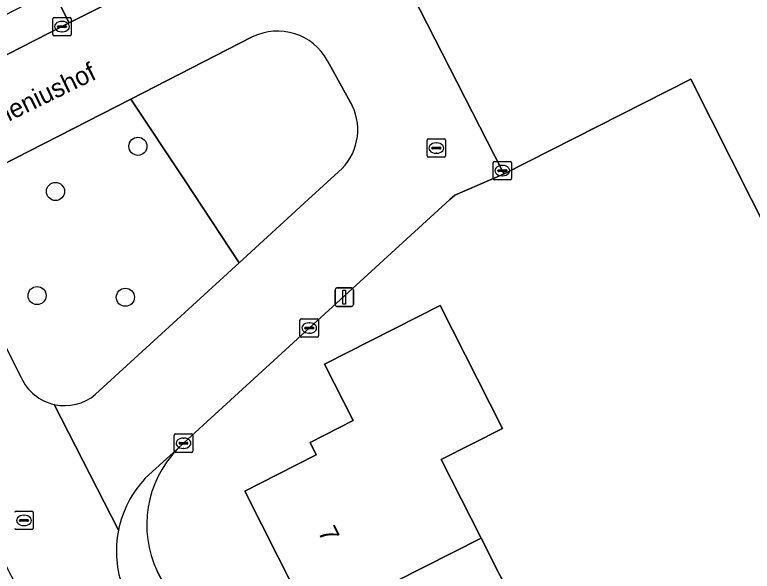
# Model space of a CAD drawing. Extents: x 162722 to 165104, y 384719 to 386284.
# Drawn here: x 163765.77 to 163805.66, y 384979.9 to 385010 of the extents above; entities that cross this region are included whole.
import ezdxf

# ---------------------------------------------------------------- set-up
doc = ezdxf.new("R2010")
doc.units = 0
for name, color, linetype in [('IMGEO_Boom', 7, 'Continuous'), ('IMGEO_Erf', 7, 'Continuous'), ('IMGEO_Groenvoorziening', 7, 'Continuous'), ('IMGEO_Kolk', 7, 'Continuous'), ('IMGEO_Lichtmast', 7, 'Continuous'), ('IMGEO_Openbare_ruimte_label', 7, 'Continuous'), ('IMGEO_Pand', 7, 'Continuous'), ('IMGEO_Pand_nummerreeks', 7, 'Continuous'), ('IMGEO_Rijbaan_lokaal_open', 7, 'Continuous'), ('IMGEO_Rioolput', 7, 'Continuous'), ('IMGEO_Voetpad_open', 7, 'Continuous')]:
    doc.layers.add(name, color=color, linetype=linetype)

msp = doc.modelspace()

# ---------------------------------------------------------------- linework, layer by layer
at = {"layer": 'IMGEO_Boom'}
for centre in [(163772.433, 385002.884), (163767.978, 385000.44), (163766.981, 384994.813), (163771.756, 384994.718)]:
    msp.add_circle(centre, 0.489, dxfattribs=at)
at = {"layer": 'IMGEO_Erf'}
for points in [[(163834.666, 384918.562), (163844.43, 384923.507), (163837.132, 384937.732), (163821.324, 384968.955), (163823.424, 384970.076), (163818.047, 384980.633), (163815.938, 384979.592), (163810.019, 384991.283), (163805.625, 385000), (163802.343, 385006.509), (163792.25, 385001.396), (163789.58, 385000.245), (163789.311, 385000), (163781.701, 384993.056), (163774.901, 384986.825), (163774.567, 384986.495)], [(163773.478, 384979.9), (163782.291, 384962.358), (163782.404, 384962.416), (163802.16, 384972.581), (163804.226, 384968.418), (163784.518, 384958.283), (163775.869, 384953.781), (163770.816, 384948.556), (163767.966, 384945.654), (163759.567, 384936.98), (163755.864, 384933.157), (163744.141, 384921.063)]]:
    msp.add_lwpolyline(points, dxfattribs=at)
msp.add_lwpolyline([(163778.211, 384984.231), (163779.987, 384985.131), (163782.084, 384986.194), (163781.744, 384986.866), (163784.074, 384988.047), (163782.526, 384991.103), (163788.786, 384994.276), (163792.159, 384987.62), (163788.838, 384985.937), (163790.99, 384981.69), (163792.978, 384977.766), (163795.488, 384979.037), (163797.512, 384975.044), (163789.712, 384971.091), (163789.336, 384971.835), (163785.483, 384969.882), (163781.848, 384977.055)], close=True, dxfattribs=at)
msp.add_arc((163778.756, 384982.416), 5.847, 135.7588, 205.4884, dxfattribs=at)
at = {"layer": 'IMGEO_Groenvoorziening'}
for points in [[(163810.006, 385008.789), (163804.532, 385019.055), (163803.653, 385020.249), (163800.305, 385018.786), (163787.306, 385012.139), (163786.877, 385011.884), (163792.143, 385001.568), (163792.25, 385001.396), (163802.343, 385006.509), (163805.625, 385000), (163810.019, 384991.283)], [(163778.621, 385008.796), (163772.045, 385005.433), (163774.947, 385001.063), (163777.917, 384996.589), (163781.644, 385000), (163783.288, 385001.505)], [(163784.021, 385005.088), (163782.692, 385007.51)], [(163774.947, 385001.063), (163772.045, 385005.433), (163763.439, 385001.032)], [(163770.14, 384989.47), (163777.917, 384996.589), (163774.947, 385001.063)], [(163762.509, 384997.523), (163764.463, 384993.662), (163766.126, 384990.376)]]:
    msp.add_lwpolyline(points, dxfattribs=at)
for centre, radius, start, end in [((163779.986, 385006.03), 3.085, 28.6805, 116.2575), ((163781.331, 385003.772), 2.995, 310.8068, 26.0694), ((163768.471, 384991.425), 2.569, 204.1026, 257.294), ((163768.472, 384991.43), 2.574, 257.3081, 310.4021)]:
    msp.add_arc(centre, radius, start, end, dxfattribs=at)
at = {"layer": 'IMGEO_Kolk'}
for p, q in [((163767.826, 385008.93), (163767.826, 385009.782)), ((163767.901, 385009.856), (163768.753, 385009.856)), ((163768.314, 385009.636), (163768.339, 385009.636)), ((163768.827, 385009.782), (163768.827, 385008.93)), ((163768.085, 385009.35), (163768.085, 385009.362)), ((163768.523, 385009.313), (163768.125, 385009.313)), ((163768.128, 385009.399), (163768.526, 385009.399)), ((163768.569, 385009.362), (163768.569, 385009.35)), ((163768.753, 385008.856), (163767.901, 385008.856)), ((163768.337, 385009.076), (163768.312, 385009.076)), ((163791.642, 385001.142), (163791.642, 385001.994)), ((163791.717, 385002.068), (163792.569, 385002.068)), ((163792.643, 385001.994), (163792.643, 385001.142)), ((163791.901, 385001.562), (163791.901, 385001.574)), ((163792.339, 385001.525), (163791.941, 385001.525)), ((163791.944, 385001.611), (163792.342, 385001.611)), ((163792.13, 385001.848), (163792.155, 385001.848)), ((163792.385, 385001.574), (163792.385, 385001.562)), ((163792.153, 385001.288), (163792.128, 385001.288)), ((163792.569, 385001.068), (163791.717, 385001.068)), ((163781.275, 384993.556), (163782.127, 384993.556)), ((163781.2, 384992.63), (163781.2, 384993.482)), ((163781.688, 384993.336), (163781.713, 384993.336)), ((163782.201, 384993.482), (163782.201, 384992.63)), ((163781.459, 384993.05), (163781.459, 384993.062)), ((163781.897, 384993.013), (163781.499, 384993.013)), ((163781.502, 384993.099), (163781.9, 384993.099)), ((163781.711, 384992.776), (163781.686, 384992.776)), ((163781.943, 384993.062), (163781.943, 384993.05)), ((163782.127, 384992.556), (163781.275, 384992.556)), ((163774.4, 384986.399), (163774.4, 384987.251)), ((163774.475, 384987.325), (163775.327, 384987.325)), ((163775.401, 384987.251), (163775.401, 384986.399)), ((163774.659, 384986.819), (163774.659, 384986.831)), ((163775.097, 384986.782), (163774.699, 384986.782)), ((163774.702, 384986.868), (163775.1, 384986.868)), ((163774.888, 384987.105), (163774.913, 384987.105)), ((163775.143, 384986.831), (163775.143, 384986.819)), ((163774.911, 384986.545), (163774.886, 384986.545)), ((163775.327, 384986.325), (163774.475, 384986.325))]:
    msp.add_line(p, q, dxfattribs=at)
for points in [[(163767.826, 385008.93), (163767.826, 385009.782)], [(163767.901, 385009.856), (163768.753, 385009.856)], [(163768.827, 385009.782), (163768.827, 385008.93)], [(163768.753, 385008.856), (163767.901, 385008.856)], [(163791.642, 385001.142), (163791.642, 385001.994)], [(163791.717, 385002.068), (163792.569, 385002.068)], [(163792.643, 385001.994), (163792.643, 385001.142)], [(163792.569, 385001.068), (163791.717, 385001.068)], [(163781.275, 384993.556), (163782.127, 384993.556)], [(163781.2, 384992.63), (163781.2, 384993.482)], [(163782.201, 384993.482), (163782.201, 384992.63)], [(163782.127, 384992.556), (163781.275, 384992.556)], [(163774.4, 384986.399), (163774.4, 384987.251)], [(163774.475, 384987.325), (163775.327, 384987.325)], [(163775.401, 384987.251), (163775.401, 384986.399)], [(163775.327, 384986.325), (163774.475, 384986.325)]]:
    msp.add_lwpolyline(points, dxfattribs=at)
for centre, radius, start, end in [((163767.903, 385009.78), 0.0765, 91.552, 178.448), ((163767.903, 385009.78), 0.0765, 91.552, 178.448), ((163768.751, 385009.78), 0.0765, 1.552, 88.448), ((163768.751, 385009.78), 0.0765, 1.552, 88.448), ((163768.125, 385009.359), 0.0403, 85.8775, 175.7526), ((163768.122, 385009.349), 0.0366, 178.938, 274.7102), ((163768.526, 385009.356), 0.043, 264.8664, 352.4533), ((163768.53, 385009.361), 0.0386, 1.7309, 96.639), ((163767.903, 385008.932), 0.0765, 181.552, 268.448), ((163767.903, 385008.932), 0.0765, 181.552, 268.448), ((163768.751, 385008.932), 0.0765, 271.552, 358.448), ((163768.751, 385008.932), 0.0765, 271.552, 358.448), ((163791.719, 385001.992), 0.0765, 91.552, 178.448), ((163791.719, 385001.992), 0.0765, 91.552, 178.448), ((163792.567, 385001.992), 0.0765, 1.552, 88.448), ((163792.567, 385001.992), 0.0765, 1.552, 88.448), ((163791.941, 385001.571), 0.0403, 85.8775, 175.7526), ((163791.938, 385001.561), 0.0366, 178.938, 274.7102), ((163792.342, 385001.568), 0.043, 264.8664, 352.4533), ((163792.346, 385001.573), 0.0386, 1.7309, 96.639), ((163791.719, 385001.144), 0.0765, 181.552, 268.448), ((163791.719, 385001.144), 0.0765, 181.552, 268.448), ((163792.567, 385001.144), 0.0765, 271.552, 358.448), ((163792.567, 385001.144), 0.0765, 271.552, 358.448), ((163781.277, 384993.48), 0.0765, 91.552, 178.448), ((163781.277, 384993.48), 0.0765, 91.552, 178.448), ((163782.125, 384993.48), 0.0765, 1.552, 88.448), ((163782.125, 384993.48), 0.0765, 1.552, 88.448), ((163781.499, 384993.059), 0.0403, 85.8775, 175.7526), ((163781.496, 384993.049), 0.0366, 178.938, 274.7102), ((163781.9, 384993.056), 0.043, 264.8664, 352.4533), ((163781.904, 384993.061), 0.0386, 1.7309, 96.639), ((163781.277, 384992.632), 0.0765, 181.552, 268.448), ((163781.277, 384992.632), 0.0765, 181.552, 268.448), ((163782.125, 384992.632), 0.0765, 271.552, 358.448), ((163782.125, 384992.632), 0.0765, 271.552, 358.448), ((163774.477, 384987.249), 0.0765, 91.552, 178.448), ((163774.477, 384987.249), 0.0765, 91.552, 178.448), ((163775.325, 384987.249), 0.0765, 1.552, 88.448), ((163775.325, 384987.249), 0.0765, 1.552, 88.448), ((163774.699, 384986.828), 0.0403, 85.8775, 175.7526), ((163774.696, 384986.818), 0.0366, 178.938, 274.7102), ((163775.1, 384986.825), 0.043, 264.8664, 352.4533), ((163775.104, 384986.83), 0.0386, 1.7309, 96.639), ((163774.477, 384986.401), 0.0765, 181.552, 268.448), ((163774.477, 384986.401), 0.0765, 181.552, 268.448), ((163775.325, 384986.401), 0.0765, 271.552, 358.448), ((163775.325, 384986.401), 0.0765, 271.552, 358.448)]:
    msp.add_arc(centre, radius, start, end, dxfattribs=at)
for centre, major_axis, ratio, start_param, end_param in [((163768.313, 385009.356), (-0.387, 0.002), 0.722429, 4.712389, 7.853982), ((163768.338, 385009.356), (-0.39, 0.002), 0.717154, 1.570796, 4.712389), ((163792.129, 385001.568), (-0.387, 0.002), 0.722429, 4.712389, 7.853982), ((163792.154, 385001.568), (-0.39, 0.002), 0.717154, 1.570796, 4.712389), ((163781.687, 384993.056), (-0.387, 0.002), 0.722429, 4.712389, 7.853982), ((163781.712, 384993.056), (-0.39, 0.002), 0.717154, 1.570796, 4.712389), ((163774.887, 384986.825), (-0.387, 0.002), 0.722429, 4.712389, 7.853982), ((163774.912, 384986.825), (-0.39, 0.002), 0.717154, 1.570796, 4.712389)]:
    msp.add_ellipse(centre, major_axis=major_axis, ratio=ratio, start_param=start_param, end_param=end_param, dxfattribs=at)
at = {"layer": 'IMGEO_Lichtmast'}
for p, q in [((163783.197, 384995.22), (163783.987, 384995.22)), ((163783.987, 384995.22), (163783.197, 384995.22)), ((163783.097, 384994.32), (163783.097, 384995.12)), ((163783.097, 384995.12), (163783.097, 384994.32)), ((163784.087, 384995.12), (163784.087, 384994.32)), ((163784.087, 384994.32), (163784.087, 384995.12)), ((163783.987, 384994.22), (163783.197, 384994.22)), ((163783.197, 384994.22), (163783.987, 384994.22))]:
    msp.add_line(p, q, dxfattribs=at)
msp.add_lwpolyline([(163783.517, 384995.095), (163783.667, 384995.095), (163783.667, 384994.345), (163783.517, 384994.345), (163783.517, 384995.095)], dxfattribs=at)
for centre, start, end in [((163783.197, 384995.12), 90, 180), ((163783.197, 384995.12), 90, 180), ((163783.987, 384995.12), 0, 90), ((163783.987, 384995.12), 360, 90), ((163783.197, 384994.32), 180, 270), ((163783.197, 384994.32), 180, 270), ((163783.987, 384994.32), 270, 0), ((163783.987, 384994.32), 270, 0)]:
    msp.add_arc(centre, 0.1, start, end, dxfattribs=at)
at = {"layer": 'IMGEO_Pand'}
for points in [[(163790.99, 384981.69), (163788.838, 384985.937), (163792.159, 384987.62), (163788.786, 384994.276), (163782.526, 384991.103), (163784.074, 384988.047), (163781.744, 384986.866), (163782.084, 384986.194), (163779.987, 384985.131), (163778.211, 384984.231), (163781.848, 384977.055)], [(163781.848, 384977.055), (163785.483, 384969.882), (163789.336, 384971.835), (163789.712, 384971.091), (163797.512, 384975.044), (163795.488, 384979.037), (163792.978, 384977.766), (163790.99, 384981.69)]]:
    msp.add_lwpolyline(points, close=True, dxfattribs=at)
at = {"layer": 'IMGEO_Rijbaan_lokaal_open'}
for points in [[(163778.469, 385014.536), (163777.611, 385014.102), (163771.379, 385010.915), (163768.724, 385009.555), (163768.327, 385009.356), (163758.942, 385004.57), (163762.509, 384997.523)], [(163772.832, 384984.93), (163774.567, 384986.495), (163774.901, 384986.825), (163781.701, 384993.056), (163789.311, 385000), (163789.58, 385000.245), (163792.25, 385001.396), (163792.143, 385001.568), (163786.877, 385011.884)], [(163763.439, 385001.032), (163772.045, 385005.433), (163778.621, 385008.796)], [(163782.692, 385007.51), (163784.021, 385005.088)], [(163766.126, 384990.376), (163764.463, 384993.662), (163762.509, 384997.523), (163758.942, 385004.57), (163758.54, 385004.374), (163754.144, 385002.139), (163755.228, 385000), (163757.669, 384995.182), (163773.45, 384964.172)], [(163783.288, 385001.505), (163781.644, 385000), (163777.917, 384996.589), (163770.14, 384989.47)], [(163771.385, 384982.116), (163767.906, 384988.919)], [(163767.906, 384988.919), (163771.385, 384982.116)]]:
    msp.add_lwpolyline(points, dxfattribs=at)
for centre, radius, start, end in [((163779.986, 385006.03), 3.085, 28.6805, 116.2575), ((163781.331, 385003.772), 2.995, 310.8068, 26.0694), ((163768.471, 384991.425), 2.569, 204.1026, 257.294), ((163768.472, 384991.43), 2.574, 257.3081, 310.4021), ((163777.048, 384980.983), 5.775, 136.8876, 168.6866), ((163777.056, 384980.978), 5.784, 168.6516, 200.4096)]:
    msp.add_arc(centre, radius, start, end, dxfattribs=at)
at = {"layer": 'IMGEO_Rioolput'}
for p, q in [((163788.071, 385002.362), (163788.071, 385003.214)), ((163788.146, 385003.288), (163788.998, 385003.288)), ((163789.072, 385003.214), (163789.072, 385002.362)), ((163788.33, 385002.782), (163788.33, 385002.794)), ((163788.768, 385002.745), (163788.37, 385002.745)), ((163788.373, 385002.831), (163788.771, 385002.831)), ((163788.559, 385003.068), (163788.584, 385003.068)), ((163788.814, 385002.794), (163788.814, 385002.782)), ((163788.582, 385002.508), (163788.557, 385002.508)), ((163788.998, 385002.288), (163788.146, 385002.288)), ((163765.849, 384983.15), (163766.701, 384983.15)), ((163766.262, 384982.93), (163766.287, 384982.93)), ((163766.775, 384983.076), (163766.775, 384982.224)), ((163766.033, 384982.644), (163766.033, 384982.656)), ((163766.471, 384982.607), (163766.073, 384982.607)), ((163766.076, 384982.693), (163766.474, 384982.693)), ((163766.285, 384982.37), (163766.26, 384982.37)), ((163766.517, 384982.656), (163766.517, 384982.644)), ((163766.701, 384982.15), (163765.849, 384982.15))]:
    msp.add_line(p, q, dxfattribs=at)
for points in [[(163788.071, 385002.362), (163788.071, 385003.214)], [(163788.146, 385003.288), (163788.998, 385003.288)], [(163789.072, 385003.214), (163789.072, 385002.362)], [(163788.998, 385002.288), (163788.146, 385002.288)], [(163765.849, 384983.15), (163766.701, 384983.15)], [(163766.775, 384983.076), (163766.775, 384982.224)], [(163766.701, 384982.15), (163765.849, 384982.15)]]:
    msp.add_lwpolyline(points, dxfattribs=at)
for centre, radius, start, end in [((163788.148, 385003.212), 0.0765, 91.552, 178.448), ((163788.148, 385003.212), 0.0765, 91.552, 178.448), ((163788.996, 385003.212), 0.0765, 1.552, 88.448), ((163788.996, 385003.212), 0.0765, 1.552, 88.448), ((163788.37, 385002.791), 0.0403, 85.8775, 175.7526), ((163788.367, 385002.781), 0.0366, 178.938, 274.7102), ((163788.771, 385002.788), 0.043, 264.8664, 352.4533), ((163788.775, 385002.793), 0.0386, 1.7309, 96.639), ((163788.148, 385002.364), 0.0765, 181.552, 268.448), ((163788.148, 385002.364), 0.0765, 181.552, 268.448), ((163788.996, 385002.364), 0.0765, 271.552, 358.448), ((163788.996, 385002.364), 0.0765, 271.552, 358.448), ((163765.851, 384983.074), 0.0765, 91.552, 178.448), ((163765.851, 384983.074), 0.0765, 91.552, 178.448), ((163766.699, 384983.074), 0.0765, 1.552, 88.448), ((163766.699, 384983.074), 0.0765, 1.552, 88.448), ((163766.073, 384982.653), 0.0403, 85.8775, 175.7526), ((163766.07, 384982.643), 0.0366, 178.938, 274.7102), ((163766.474, 384982.65), 0.043, 264.8664, 352.4533), ((163766.478, 384982.655), 0.0386, 1.7309, 96.639), ((163765.851, 384982.226), 0.0765, 181.552, 268.448), ((163765.851, 384982.226), 0.0765, 181.552, 268.448), ((163766.699, 384982.226), 0.0765, 271.552, 358.448), ((163766.699, 384982.226), 0.0765, 271.552, 358.448)]:
    msp.add_arc(centre, radius, start, end, dxfattribs=at)
for centre, major_axis, ratio, start_param, end_param in [((163788.558, 385002.788), (-0.387, 0.002), 0.722429, 4.712389, 7.853982), ((163788.583, 385002.788), (-0.39, 0.002), 0.717154, 1.570796, 4.712389), ((163766.261, 384982.65), (-0.387, 0.002), 0.722429, 4.712389, 7.853982), ((163766.286, 384982.65), (-0.39, 0.002), 0.717154, 1.570796, 4.712389)]:
    msp.add_ellipse(centre, major_axis=major_axis, ratio=ratio, start_param=start_param, end_param=end_param, dxfattribs=at)
at = {"layer": 'IMGEO_Voetpad_open'}
for points in [[(163770.469, 385012.653), (163767.841, 385011.304), (163768.724, 385009.555), (163771.379, 385010.915)], [(163768.327, 385009.356), (163768.724, 385009.555), (163767.841, 385011.304), (163757.517, 385006.039), (163757.459, 385006.177), (163753.157, 385003.995), (163753.91, 385002.58), (163758.314, 385004.819), (163758.54, 385004.374), (163758.942, 385004.57)]]:
    msp.add_lwpolyline(points, close=True, dxfattribs=at)
for points in [[(163774.567, 384986.495), (163772.832, 384984.93)], [(163777.173, 384957.249), (163776.406, 384956.442), (163776.052, 384956.795), (163773.782, 384954.495), (163773.57, 384954.284), (163769.406, 384949.952), (163770.816, 384948.556), (163775.869, 384953.781), (163784.518, 384958.283), (163782.404, 384962.416), (163782.291, 384962.358), (163773.478, 384979.9)]]:
    msp.add_lwpolyline(points, dxfattribs=at)
for centre, radius, start, end in [((163778.756, 384982.416), 5.847, 135.7588, 205.4884), ((163777.048, 384980.983), 5.775, 136.8876, 168.6866), ((163777.056, 384980.978), 5.784, 168.6516, 200.4096)]:
    msp.add_arc(centre, radius, start, end, dxfattribs=at)

# ---------------------------------------------------------------- texts
at = {"layer": 'IMGEO_Openbare_ruimte_label'}
msp.add_text('Keucheniushof', height=1, rotation=25.9757, dxfattribs=at).set_placement((163762.307, 385002.679))
at = {"layer": 'IMGEO_Pand_nummerreeks'}
msp.add_text('7', height=1, rotation=296.8757, dxfattribs=at).set_placement((163782.153, 384982.028))

doc.saveas('drawing.dxf')
